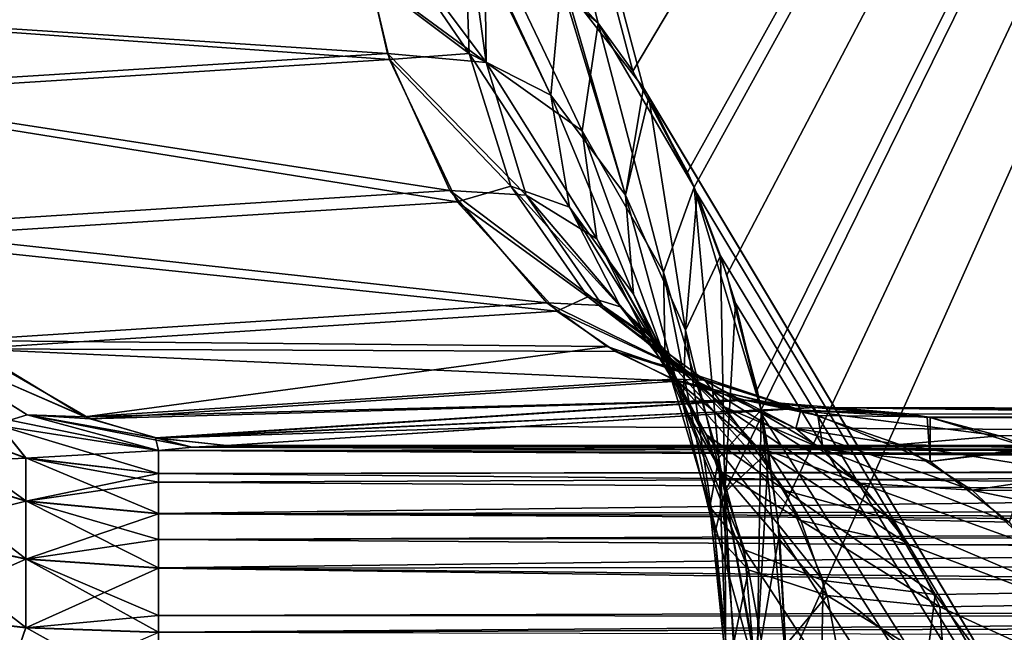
# Model space of a CAD drawing. Header units: millimetres. Extents: x -41 to 11, y -3 to 963.
# Tile 486 of 656: x -39.51 to -38.55, y 364.726 to 365.324. Entities that reach past the tile are written whole.
import ezdxf

# ---------------------------------------------------------------- set-up
doc = ezdxf.new("R2010")
doc.units = ezdxf.units.MM
doc.header["$LTSCALE"] = 65.185185
for name, color, linetype in [('2925', 7, 'CONTINUOUS'), ('2929', 7, 'CONTINUOUS'), ('2935', 7, 'CONTINUOUS'), ('2936', 7, 'CONTINUOUS'), ('2937', 7, 'CONTINUOUS'), ('2938', 7, 'CONTINUOUS'), ('2939', 7, 'CONTINUOUS'), ('2940', 7, 'CONTINUOUS'), ('2941', 7, 'CONTINUOUS'), ('2942', 7, 'CONTINUOUS'), ('3045', 7, 'CONTINUOUS'), ('3046', 7, 'CONTINUOUS'), ('3047', 7, 'CONTINUOUS'), ('3048', 7, 'CONTINUOUS'), ('3049', 7, 'CONTINUOUS'), ('3063', 7, 'CONTINUOUS'), ('3064', 7, 'CONTINUOUS'), ('3078', 7, 'CONTINUOUS'), ('3145', 7, 'CONTINUOUS'), ('3149', 7, 'CONTINUOUS'), ('3321', 7, 'CONTINUOUS'), ('3323', 7, 'CONTINUOUS'), ('3384', 7, 'CONTINUOUS'), ('3385', 7, 'CONTINUOUS')]:
    doc.layers.add(name, color=color, linetype=linetype)

msp = doc.modelspace()

# ---------------------------------------------------------------- linework, layer by layer
at = {"layer": '2925', "linetype": 'Continuous'}
for points in [[(-38.94616, 365.32052, 88.30654), (-38.91209, 365.27365, 88.24396), (-39.81561, 368.69808, 89.88595), (-38.94616, 365.32052, 88.30654)], [(-38.98396, 365.36172, 88.37612), (-38.94616, 365.32052, 88.30654), (-39.81561, 368.69808, 89.88595), (-38.98396, 365.36172, 88.37612)], [(-38.91209, 365.27365, 88.24396), (-37.24148, 368.08256, 85.00423), (-39.81561, 368.69808, 89.88595), (-38.91209, 365.27365, 88.24396)], [(-38.85886, 365.17528, 88.14659), (-37.24148, 368.08256, 85.00423), (-38.91209, 365.27365, 88.24396), (-38.85886, 365.17528, 88.14659)], [(-38.85233, 365.16037, 88.13471), (-37.24148, 368.08256, 85.00423), (-38.85886, 365.17528, 88.14659), (-38.85233, 365.16037, 88.13471)], [(-38.82056, 365.07483, 88.07704), (-37.24148, 368.08256, 85.00423), (-38.85233, 365.16037, 88.13471), (-38.82056, 365.07483, 88.07704)], [(-38.79102, 364.96294, 88.02395), (-37.24148, 368.08256, 85.00423), (-38.82056, 365.07483, 88.07704), (-38.79102, 364.96294, 88.02395)], [(-38.78702, 364.94336, 88.01683), (-37.24148, 368.08256, 85.00423), (-38.79102, 364.96294, 88.02395), (-38.78702, 364.94336, 88.01683)], [(-38.77063, 364.83636, 87.98813), (-37.24148, 368.08256, 85.00423), (-38.78702, 364.94336, 88.01683), (-38.77063, 364.83636, 87.98813)], [(-38.76188, 364.69105, 87.97424), (-37.24148, 368.08256, 85.00423), (-38.77063, 364.83636, 87.98813), (-38.76188, 364.69105, 87.97424)], [(-37.24148, 362.48163, 85.19236), (-37.24148, 368.08256, 85.00423), (-38.76188, 364.69105, 87.97424), (-37.24148, 362.48163, 85.19236)]]:
    msp.add_3dface(points, dxfattribs=at)
at = {"layer": '2929', "linetype": 'Continuous'}
for points in [[(-37.24148, 368.08256, 16.99577), (-37.24148, 362.48163, 16.80764), (-39.81723, 372.01573, 12.14056), (-37.24148, 368.08256, 16.99577)], [(-39.81723, 372.01573, 12.14056), (-37.24148, 362.48163, 16.80764), (-39.81561, 368.69809, 12.11405), (-39.81723, 372.01573, 12.14056)], [(-38.97819, 365.35594, 13.63451), (-39.81561, 368.69809, 12.11405), (-38.90192, 365.25741, 13.77467), (-38.97819, 365.35594, 13.63451)], [(-39.81561, 368.69809, 12.11405), (-37.24148, 362.48163, 16.80764), (-38.90192, 365.25741, 13.77467), (-39.81561, 368.69809, 12.11405)], [(-38.90192, 365.25741, 13.77467), (-37.24148, 362.48163, 16.80764), (-38.89651, 365.24841, 13.78459), (-38.90192, 365.25741, 13.77467)], [(-38.89651, 365.24841, 13.78459), (-37.24148, 362.48163, 16.80764), (-38.84961, 365.15395, 13.87024), (-38.89651, 365.24841, 13.78459)], [(-38.84961, 365.15395, 13.87024), (-37.24148, 362.48163, 16.80764), (-38.82671, 365.09348, 13.91183), (-38.84961, 365.15395, 13.87024)], [(-38.82671, 365.09348, 13.91183), (-37.24148, 362.48163, 16.80764), (-38.81219, 365.04739, 13.93809), (-38.82671, 365.09348, 13.91183)], [(-38.81219, 365.04739, 13.93809), (-37.24148, 362.48163, 16.80764), (-38.78599, 364.93804, 13.985), (-38.81219, 365.04739, 13.93809)], [(-38.78599, 364.93804, 13.985), (-37.24148, 362.48163, 16.80764), (-38.77974, 364.90272, 13.99604), (-38.78599, 364.93804, 13.985)], [(-38.77974, 364.90272, 13.99604), (-37.24148, 362.48163, 16.80764), (-38.76919, 364.82309, 14.01433), (-38.77974, 364.90272, 13.99604)], [(-38.76919, 364.82309, 14.01433), (-37.24148, 362.48163, 16.80764), (-38.76187, 364.69105, 14.02578), (-38.76919, 364.82309, 14.01433)]]:
    msp.add_3dface(points, dxfattribs=at)
at = {"layer": '2935', "linetype": 'Continuous'}
for points in [[(-39.62037, 365.01218, 89.93811), (-39.52023, 364.93328, 90.01845), (-39.5032, 364.93827, 89.98682), (-39.62037, 365.01218, 89.93811)], [(-39.375, 364.90364, 90.04944), (-39.52023, 364.93328, 90.01845), (-39.52954, 364.92764, 90.05428), (-39.375, 364.90364, 90.04944)], [(-39.52023, 364.93328, 90.01845), (-39.375, 364.90364, 90.04944), (-39.5032, 364.93827, 89.98682), (-39.52023, 364.93328, 90.01845)]]:
    msp.add_3dface(points, dxfattribs=at)
at = {"layer": '2936', "linetype": 'Continuous'}
for points in [[(-39.50441, 364.85447, 90.18148), (-39.625, 364.94082, 90.14429), (-39.625, 364.89111, 90.21543), (-39.50441, 364.85447, 90.18148)], [(-39.50441, 364.89634, 90.12156), (-39.52954, 364.92764, 90.05428), (-39.625, 364.94082, 90.14429), (-39.50441, 364.89634, 90.12156)], [(-39.50441, 364.89634, 90.12156), (-39.625, 364.94082, 90.14429), (-39.50441, 364.85447, 90.18148), (-39.50441, 364.89634, 90.12156)], [(-39.375, 364.90364, 90.04944), (-39.52954, 364.92764, 90.05428), (-39.375, 364.88117, 90.1138), (-39.375, 364.90364, 90.04944)], [(-39.375, 364.88117, 90.1138), (-39.52954, 364.92764, 90.05428), (-39.50441, 364.89634, 90.12156), (-39.375, 364.88117, 90.1138)], [(-39.375, 364.88117, 90.1138), (-39.50441, 364.89634, 90.12156), (-39.375, 364.87275, 90.12896), (-39.375, 364.88117, 90.1138)], [(-39.375, 364.87275, 90.12896), (-39.50441, 364.89634, 90.12156), (-39.375, 364.84197, 90.1699), (-39.375, 364.87275, 90.12896)], [(-39.375, 364.84197, 90.1699), (-39.50441, 364.89634, 90.12156), (-39.50441, 364.85447, 90.18148), (-39.375, 364.84197, 90.1699)], [(-39.50441, 364.85447, 90.18148), (-39.625, 364.89111, 90.21543), (-39.50441, 364.79792, 90.2278), (-39.50441, 364.85447, 90.18148)], [(-39.50441, 364.79792, 90.2278), (-39.625, 364.89111, 90.21543), (-39.625, 364.82398, 90.27041), (-39.50441, 364.79792, 90.2278)], [(-39.375, 364.84197, 90.1699), (-39.50441, 364.85447, 90.18148), (-39.375, 364.81691, 90.19347), (-39.375, 364.84197, 90.1699)], [(-39.375, 364.81691, 90.19347), (-39.50441, 364.85447, 90.18148), (-39.375, 364.78903, 90.21327), (-39.375, 364.81691, 90.19347)], [(-39.375, 364.78903, 90.21327), (-39.50441, 364.85447, 90.18148), (-39.50441, 364.79792, 90.2278), (-39.375, 364.78903, 90.21327)], [(-39.50441, 364.79792, 90.2278), (-39.625, 364.82398, 90.27041), (-39.50441, 364.73092, 90.25705), (-39.50441, 364.79792, 90.2278)], [(-39.50441, 364.73092, 90.25705), (-39.625, 364.82398, 90.27041), (-39.625, 364.74445, 90.30513), (-39.50441, 364.73092, 90.25705)], [(-39.375, 364.78903, 90.21327), (-39.50441, 364.79792, 90.2278), (-39.375, 364.74264, 90.23544), (-39.375, 364.78903, 90.21327)], [(-39.375, 364.74264, 90.23544), (-39.50441, 364.79792, 90.2278), (-39.375, 364.72631, 90.24065), (-39.375, 364.74264, 90.23544)], [(-39.375, 364.72631, 90.24065), (-39.50441, 364.79792, 90.2278), (-39.50441, 364.73092, 90.25705), (-39.375, 364.72631, 90.24065)], [(-39.50441, 364.73092, 90.25705), (-39.625, 364.74445, 90.30513), (-39.52951, 364.65858, 90.27447), (-39.50441, 364.73092, 90.25705)], [(-39.375, 364.65858, 90.25), (-39.50441, 364.73092, 90.25705), (-39.52951, 364.65858, 90.27447), (-39.375, 364.65858, 90.25)], [(-39.375, 364.72631, 90.24065), (-39.50441, 364.73092, 90.25705), (-39.375, 364.65858, 90.25), (-39.375, 364.72631, 90.24065)]]:
    msp.add_3dface(points, dxfattribs=at)
at = {"layer": '2937', "linetype": 'Continuous'}
for points in [[(-39.34212, 364.90686, 90.02926), (-39.375, 364.90364, 90.04944), (-35.8129, 364.90843, 90.00872), (-39.34212, 364.90686, 90.02926)], [(-35.8129, 364.90843, 90.00872), (-39.375, 364.90364, 90.04944), (-35.8129, 364.88696, 90.10168), (-35.8129, 364.90843, 90.00872)], [(-39.30866, 364.90843, 90.00872), (-39.34212, 364.90686, 90.02926), (-35.8129, 364.90843, 90.00872), (-39.30866, 364.90843, 90.00872)], [(-39.375, 364.90364, 90.04944), (-39.375, 364.88117, 90.1138), (-35.8129, 364.88696, 90.10168), (-39.375, 364.90364, 90.04944)], [(-35.8129, 364.88696, 90.10168), (-39.375, 364.84197, 90.1699), (-35.8129, 364.83217, 90.1799), (-35.8129, 364.88696, 90.10168)], [(-39.375, 364.88117, 90.1138), (-39.375, 364.87275, 90.12896), (-35.8129, 364.88696, 90.10168), (-39.375, 364.88117, 90.1138)], [(-39.375, 364.87275, 90.12896), (-39.375, 364.84197, 90.1699), (-35.8129, 364.88696, 90.10168), (-39.375, 364.87275, 90.12896)], [(-39.375, 364.84197, 90.1699), (-39.375, 364.81691, 90.19347), (-35.8129, 364.83217, 90.1799), (-39.375, 364.84197, 90.1699)], [(-35.8129, 364.83217, 90.1799), (-39.375, 364.78903, 90.21327), (-35.8129, 364.75205, 90.23187), (-35.8129, 364.83217, 90.1799)], [(-39.375, 364.81691, 90.19347), (-39.375, 364.78903, 90.21327), (-35.8129, 364.83217, 90.1799), (-39.375, 364.81691, 90.19347)], [(-39.375, 364.78903, 90.21327), (-39.375, 364.74264, 90.23544), (-35.8129, 364.75205, 90.23187), (-39.375, 364.78903, 90.21327)], [(-39.375, 364.74264, 90.23544), (-39.375, 364.72631, 90.24065), (-35.8129, 364.75205, 90.23187), (-39.375, 364.74264, 90.23544)], [(-39.375, 364.72631, 90.24065), (-39.375, 364.65858, 90.25), (-35.8129, 364.75205, 90.23187), (-39.375, 364.72631, 90.24065)], [(-35.8129, 364.75205, 90.23187), (-39.375, 364.65858, 90.25), (-35.8129, 364.65858, 90.25), (-35.8129, 364.75205, 90.23187)]]:
    msp.add_3dface(points, dxfattribs=at)
at = {"layer": '2938', "linetype": 'Continuous'}
for points in [[(-39.56953, 365.01096, 89.87059), (-39.62037, 365.01218, 89.93811), (-39.44689, 364.93641, 89.93461), (-39.56953, 365.01096, 89.87059)], [(-39.62037, 365.01218, 89.93811), (-39.5032, 364.93827, 89.98682), (-39.44689, 364.93641, 89.93461), (-39.62037, 365.01218, 89.93811)], [(-39.5032, 364.93827, 89.98682), (-39.375, 364.90364, 90.04944), (-39.37803, 364.91601, 89.9713), (-39.5032, 364.93827, 89.98682)], [(-39.44689, 364.93641, 89.93461), (-39.5032, 364.93827, 89.98682), (-39.37803, 364.91601, 89.9713), (-39.44689, 364.93641, 89.93461)], [(-39.34212, 364.90686, 90.02926), (-39.30866, 364.90843, 90.00872), (-39.37803, 364.91601, 89.9713), (-39.34212, 364.90686, 90.02926)], [(-39.375, 364.90364, 90.04944), (-39.34212, 364.90686, 90.02926), (-39.37803, 364.91601, 89.9713), (-39.375, 364.90364, 90.04944)]]:
    msp.add_3dface(points, dxfattribs=at)
at = {"layer": '2939', "linetype": 'Continuous'}
for points in [[(-39.16844, 365.36551, 88.73045), (-39.74139, 365.32954, 89.78835), (-39.1515, 365.29092, 88.73698), (-39.16844, 365.36551, 88.73045)], [(-39.74139, 365.32954, 89.78835), (-39.72458, 365.25481, 89.79487), (-39.1515, 365.29092, 88.73698), (-39.74139, 365.32954, 89.78835)], [(-39.1515, 365.29092, 88.73698), (-39.72458, 365.25481, 89.79487), (-39.09076, 365.15736, 88.76509), (-39.1515, 365.29092, 88.73698)], [(-39.72458, 365.25481, 89.79487), (-39.66404, 365.12097, 89.82309), (-39.09076, 365.15736, 88.76509), (-39.72458, 365.25481, 89.79487)], [(-39.09076, 365.15736, 88.76509), (-39.66404, 365.12097, 89.82309), (-38.99612, 365.04763, 88.81232), (-39.09076, 365.15736, 88.76509)], [(-39.66404, 365.12097, 89.82309), (-39.56953, 365.01096, 89.87059), (-38.99612, 365.04763, 88.81232), (-39.66404, 365.12097, 89.82309)], [(-38.99612, 365.04763, 88.81232), (-39.56953, 365.01096, 89.87059), (-38.93717, 365.00495, 88.84264), (-38.99612, 365.04763, 88.81232)], [(-39.56953, 365.01096, 89.87059), (-39.44689, 364.93641, 89.93461), (-38.93717, 365.00495, 88.84264), (-39.56953, 365.01096, 89.87059)], [(-38.93717, 365.00495, 88.84264), (-39.44689, 364.93641, 89.93461), (-38.87343, 364.97331, 88.87592), (-38.93717, 365.00495, 88.84264)], [(-38.87343, 364.97331, 88.87592), (-39.44689, 364.93641, 89.93461), (-38.80456, 364.95297, 88.91237), (-38.87343, 364.97331, 88.87592)], [(-39.44689, 364.93641, 89.93461), (-39.37803, 364.91601, 89.9713), (-38.80456, 364.95297, 88.91237), (-39.44689, 364.93641, 89.93461)], [(-38.80456, 364.95297, 88.91237), (-39.37803, 364.91601, 89.9713), (-38.73518, 364.94541, 88.94954), (-38.80456, 364.95297, 88.91237)], [(-39.37803, 364.91601, 89.9713), (-39.30866, 364.90843, 90.00872), (-38.73518, 364.94541, 88.94954), (-39.37803, 364.91601, 89.9713)], [(-38.73518, 364.94541, 88.94954), (-39.30866, 364.90843, 90.00872), (-39.02154, 364.92691, 89.47934), (-38.73518, 364.94541, 88.94954)]]:
    msp.add_3dface(points, dxfattribs=at)
at = {"layer": '2940', "linetype": 'Continuous'}
for points in [[(-35.8129, 364.90843, 90.00872), (-38.73518, 364.94541, 88.94954), (-39.02154, 364.92691, 89.47934), (-35.8129, 364.90843, 90.00872)], [(-38.73518, 364.94541, 88.94954), (-35.8129, 364.90843, 90.00872), (-34.52744, 364.92236, 89.60979), (-38.73518, 364.94541, 88.94954)], [(-34.36529, 364.92313, 89.58753), (-38.73518, 364.94541, 88.94954), (-34.52744, 364.92236, 89.60979), (-34.36529, 364.92313, 89.58753)], [(-31.875, 364.93286, 89.30907), (-38.73518, 364.94541, 88.94954), (-34.36529, 364.92313, 89.58753), (-31.875, 364.93286, 89.30907)], [(-39.30866, 364.90843, 90.00872), (-35.8129, 364.90843, 90.00872), (-39.02154, 364.92691, 89.47934), (-39.30866, 364.90843, 90.00872)]]:
    msp.add_3dface(points, dxfattribs=at)
at = {"layer": '2941', "linetype": 'Continuous'}
for points in [[(-38.62489, 364.93647, 88.8804), (-38.73518, 364.94541, 88.94954), (-31.875, 364.92287, 89.22965), (-38.62489, 364.93647, 88.8804)], [(-38.73518, 364.94541, 88.94954), (-31.875, 364.93286, 89.30907), (-31.875, 364.92287, 89.22965), (-38.73518, 364.94541, 88.94954)], [(-38.62201, 364.93592, 88.8786), (-38.62489, 364.93647, 88.8804), (-31.875, 364.92287, 89.22965), (-38.62201, 364.93592, 88.8786)], [(-38.52377, 364.90601, 88.81734), (-38.62201, 364.93592, 88.8786), (-31.875, 364.92287, 89.22965), (-38.52377, 364.90601, 88.81734)]]:
    msp.add_3dface(points, dxfattribs=at)
at = {"layer": '2942', "linetype": 'Continuous'}
for points in [[(-39.17511, 365.44207, 88.72952), (-39.16844, 365.36551, 88.73045), (-39.0552, 365.28216, 88.54989), (-39.17511, 365.44207, 88.72952)], [(-39.0747, 365.42374, 88.54362), (-39.17511, 365.44207, 88.72952), (-39.0552, 365.28216, 88.54989), (-39.0747, 365.42374, 88.54362)], [(-39.05699, 365.41526, 88.51089), (-39.0747, 365.42374, 88.54362), (-39.0552, 365.28216, 88.54989), (-39.05699, 365.41526, 88.51089)], [(-39.05699, 365.41526, 88.51089), (-39.0552, 365.28216, 88.54989), (-38.9617, 365.21545, 88.36888), (-39.05699, 365.41526, 88.51089)], [(-38.94616, 365.32052, 88.30654), (-39.05699, 365.41526, 88.51089), (-38.9617, 365.21545, 88.36888), (-38.94616, 365.32052, 88.30654)], [(-38.94616, 365.32052, 88.30654), (-38.98396, 365.36172, 88.37612), (-39.05699, 365.41526, 88.51089), (-38.94616, 365.32052, 88.30654)], [(-39.16844, 365.36551, 88.73045), (-39.1515, 365.29092, 88.73698), (-39.0552, 365.28216, 88.54989), (-39.16844, 365.36551, 88.73045)], [(-38.94616, 365.32052, 88.30654), (-38.9617, 365.21545, 88.36888), (-38.88223, 365.07751, 88.22508), (-38.94616, 365.32052, 88.30654)], [(-38.85233, 365.16037, 88.13471), (-38.91209, 365.27365, 88.24396), (-38.94616, 365.32052, 88.30654), (-38.85233, 365.16037, 88.13471)], [(-38.85233, 365.16037, 88.13471), (-38.94616, 365.32052, 88.30654), (-38.88223, 365.07751, 88.22508), (-38.85233, 365.16037, 88.13471)], [(-39.0552, 365.28216, 88.54989), (-39.1515, 365.29092, 88.73698), (-39.01642, 365.15288, 88.6074), (-39.0552, 365.28216, 88.54989)], [(-39.1515, 365.29092, 88.73698), (-39.09076, 365.15736, 88.76509), (-39.01642, 365.15288, 88.6074), (-39.1515, 365.29092, 88.73698)], [(-39.0552, 365.28216, 88.54989), (-39.01642, 365.15288, 88.6074), (-38.94744, 365.11011, 88.44695), (-39.0552, 365.28216, 88.54989)], [(-38.9617, 365.21545, 88.36888), (-39.0552, 365.28216, 88.54989), (-38.94744, 365.11011, 88.44695), (-38.9617, 365.21545, 88.36888)], [(-38.85233, 365.16037, 88.13471), (-38.85886, 365.17528, 88.14659), (-38.91209, 365.27365, 88.24396), (-38.85233, 365.16037, 88.13471)], [(-38.9617, 365.21545, 88.36888), (-38.94744, 365.11011, 88.44695), (-38.88055, 364.9934, 88.3338), (-38.9617, 365.21545, 88.36888)], [(-38.88223, 365.07751, 88.22508), (-38.9617, 365.21545, 88.36888), (-38.88055, 364.9934, 88.3338), (-38.88223, 365.07751, 88.22508)], [(-39.01642, 365.15288, 88.6074), (-39.09076, 365.15736, 88.76509), (-38.94198, 365.04518, 88.6781), (-39.01642, 365.15288, 88.6074)], [(-39.09076, 365.15736, 88.76509), (-38.99612, 365.04763, 88.81232), (-38.94198, 365.04518, 88.6781), (-39.09076, 365.15736, 88.76509)], [(-38.82822, 364.89639, 88.12864), (-38.85233, 365.16037, 88.13471), (-38.88223, 365.07751, 88.22508), (-38.82822, 364.89639, 88.12864)], [(-38.78702, 364.94336, 88.01683), (-38.85233, 365.16037, 88.13471), (-38.82822, 364.89639, 88.12864), (-38.78702, 364.94336, 88.01683)], [(-38.78702, 364.94336, 88.01683), (-38.82056, 365.07483, 88.07704), (-38.85233, 365.16037, 88.13471), (-38.78702, 364.94336, 88.01683)], [(-39.01642, 365.15288, 88.6074), (-38.94198, 365.04518, 88.6781), (-38.90016, 365.01657, 88.53509), (-39.01642, 365.15288, 88.6074)], [(-38.94744, 365.11011, 88.44695), (-39.01642, 365.15288, 88.6074), (-38.90016, 365.01657, 88.53509), (-38.94744, 365.11011, 88.44695)], [(-38.94744, 365.11011, 88.44695), (-38.90016, 365.01657, 88.53509), (-38.84051, 364.91885, 88.45133), (-38.94744, 365.11011, 88.44695)], [(-38.88055, 364.9934, 88.3338), (-38.94744, 365.11011, 88.44695), (-38.84051, 364.91885, 88.45133), (-38.88055, 364.9934, 88.3338)], [(-38.83698, 364.84869, 88.26111), (-38.82822, 364.89639, 88.12864), (-38.88223, 365.07751, 88.22508), (-38.83698, 364.84869, 88.26111)], [(-38.83698, 364.84869, 88.26111), (-38.88223, 365.07751, 88.22508), (-38.88055, 364.9934, 88.3338), (-38.83698, 364.84869, 88.26111)], [(-38.78702, 364.94336, 88.01683), (-38.79102, 364.96294, 88.02395), (-38.82056, 365.07483, 88.07704), (-38.78702, 364.94336, 88.01683)], [(-38.99612, 365.04763, 88.81232), (-38.93717, 365.00495, 88.84264), (-38.8421, 364.97219, 88.75277), (-38.99612, 365.04763, 88.81232)], [(-38.94198, 365.04518, 88.6781), (-38.99612, 365.04763, 88.81232), (-38.8421, 364.97219, 88.75277), (-38.94198, 365.04518, 88.6781)], [(-38.94198, 365.04518, 88.6781), (-38.8421, 364.97219, 88.75277), (-38.82327, 364.94608, 88.62397), (-38.94198, 365.04518, 88.6781)], [(-38.90016, 365.01657, 88.53509), (-38.94198, 365.04518, 88.6781), (-38.82327, 364.94608, 88.62397), (-38.90016, 365.01657, 88.53509)], [(-38.90016, 365.01657, 88.53509), (-38.82327, 364.94608, 88.62397), (-38.76348, 364.86441, 88.5634), (-38.90016, 365.01657, 88.53509)], [(-38.84051, 364.91885, 88.45133), (-38.90016, 365.01657, 88.53509), (-38.76348, 364.86441, 88.5634), (-38.84051, 364.91885, 88.45133)], [(-38.93717, 365.00495, 88.84264), (-38.87343, 364.97331, 88.87592), (-38.8421, 364.97219, 88.75277), (-38.93717, 365.00495, 88.84264)], [(-38.80339, 364.80654, 88.40147), (-38.83698, 364.84869, 88.26111), (-38.88055, 364.9934, 88.3338), (-38.80339, 364.80654, 88.40147)], [(-38.80339, 364.80654, 88.40147), (-38.88055, 364.9934, 88.3338), (-38.84051, 364.91885, 88.45133), (-38.80339, 364.80654, 88.40147)], [(-38.8421, 364.97219, 88.75277), (-38.87343, 364.97331, 88.87592), (-38.73183, 364.93765, 88.8222), (-38.8421, 364.97219, 88.75277)], [(-38.87343, 364.97331, 88.87592), (-38.80456, 364.95297, 88.91237), (-38.73183, 364.93765, 88.8222), (-38.87343, 364.97331, 88.87592)], [(-38.82327, 364.94608, 88.62397), (-38.8421, 364.97219, 88.75277), (-38.72648, 364.90497, 88.70405), (-38.82327, 364.94608, 88.62397)], [(-38.8421, 364.97219, 88.75277), (-38.73183, 364.93765, 88.8222), (-38.72648, 364.90497, 88.70405), (-38.8421, 364.97219, 88.75277)], [(-38.80456, 364.95297, 88.91237), (-38.73518, 364.94541, 88.94954), (-38.73183, 364.93765, 88.8222), (-38.80456, 364.95297, 88.91237)], [(-38.7909, 364.69083, 88.03854), (-38.78702, 364.94336, 88.01683), (-38.82822, 364.89639, 88.12864), (-38.7909, 364.69083, 88.03854)], [(-38.82327, 364.94608, 88.62397), (-38.72648, 364.90497, 88.70405), (-38.65994, 364.83618, 88.65644), (-38.82327, 364.94608, 88.62397)], [(-38.76348, 364.86441, 88.5634), (-38.82327, 364.94608, 88.62397), (-38.65994, 364.83618, 88.65644), (-38.76348, 364.86441, 88.5634)], [(-38.76188, 364.69105, 87.97424), (-38.78702, 364.94336, 88.01683), (-38.7909, 364.69083, 88.03854), (-38.76188, 364.69105, 87.97424)], [(-38.76188, 364.69105, 87.97424), (-38.77063, 364.83636, 87.98813), (-38.78702, 364.94336, 88.01683), (-38.76188, 364.69105, 87.97424)], [(-38.73518, 364.94541, 88.94954), (-38.62489, 364.93647, 88.8804), (-38.73183, 364.93765, 88.8222), (-38.73518, 364.94541, 88.94954)], [(-38.72648, 364.90497, 88.70405), (-38.73183, 364.93765, 88.8222), (-38.62218, 364.89302, 88.76875), (-38.72648, 364.90497, 88.70405)], [(-38.73183, 364.93765, 88.8222), (-38.62489, 364.93647, 88.8804), (-38.62218, 364.89302, 88.76875), (-38.73183, 364.93765, 88.8222)], [(-38.62489, 364.93647, 88.8804), (-38.62201, 364.93592, 88.8786), (-38.62218, 364.89302, 88.76875), (-38.62489, 364.93647, 88.8804)], [(-38.62201, 364.93592, 88.8786), (-38.52377, 364.90601, 88.81734), (-38.62218, 364.89302, 88.76875), (-38.62201, 364.93592, 88.8786)], [(-38.72659, 364.77665, 88.53085), (-38.80339, 364.80654, 88.40147), (-38.84051, 364.91885, 88.45133), (-38.72659, 364.77665, 88.53085)], [(-38.72659, 364.77665, 88.53085), (-38.84051, 364.91885, 88.45133), (-38.76348, 364.86441, 88.5634), (-38.72659, 364.77665, 88.53085)], [(-38.72648, 364.90497, 88.70405), (-38.62218, 364.89302, 88.76875), (-38.54519, 364.8337, 88.72263), (-38.72648, 364.90497, 88.70405)], [(-38.65994, 364.83618, 88.65644), (-38.72648, 364.90497, 88.70405), (-38.54519, 364.8337, 88.72263), (-38.65994, 364.83618, 88.65644)], [(-38.52377, 364.90601, 88.81734), (-38.52118, 364.90489, 88.81574), (-38.62218, 364.89302, 88.76875), (-38.52377, 364.90601, 88.81734)], [(-38.62218, 364.89302, 88.76875), (-38.52118, 364.90489, 88.81574), (-38.54519, 364.8337, 88.72263), (-38.62218, 364.89302, 88.76875)], [(-38.83698, 364.84869, 88.26111), (-38.82074, 364.69067, 88.24337), (-38.82822, 364.89639, 88.12864), (-38.83698, 364.84869, 88.26111)], [(-38.82074, 364.69067, 88.24337), (-38.81095, 364.69069, 88.10808), (-38.82822, 364.89639, 88.12864), (-38.82074, 364.69067, 88.24337)], [(-38.81095, 364.69069, 88.10808), (-38.7909, 364.69083, 88.03854), (-38.82822, 364.89639, 88.12864), (-38.81095, 364.69069, 88.10808)], [(-38.61735, 364.76295, 88.63189), (-38.72659, 364.77665, 88.53085), (-38.76348, 364.86441, 88.5634), (-38.61735, 364.76295, 88.63189)], [(-38.61735, 364.76295, 88.63189), (-38.76348, 364.86441, 88.5634), (-38.65994, 364.83618, 88.65644), (-38.61735, 364.76295, 88.63189)], [(-38.79311, 364.69096, 88.37827), (-38.82074, 364.69067, 88.24337), (-38.83698, 364.84869, 88.26111), (-38.79311, 364.69096, 88.37827)], [(-38.80339, 364.80654, 88.40147), (-38.79311, 364.69096, 88.37827), (-38.83698, 364.84869, 88.26111), (-38.80339, 364.80654, 88.40147)], [(-38.49343, 364.76498, 88.69584), (-38.61735, 364.76295, 88.63189), (-38.65994, 364.83618, 88.65644), (-38.49343, 364.76498, 88.69584)], [(-38.49343, 364.76498, 88.69584), (-38.65994, 364.83618, 88.65644), (-38.54519, 364.8337, 88.72263), (-38.49343, 364.76498, 88.69584)], [(-38.72822, 364.69157, 88.50263), (-38.79311, 364.69096, 88.37827), (-38.80339, 364.80654, 88.40147), (-38.72822, 364.69157, 88.50263)], [(-38.72659, 364.77665, 88.53085), (-38.72822, 364.69157, 88.50263), (-38.80339, 364.80654, 88.40147), (-38.72659, 364.77665, 88.53085)], [(-38.6261, 364.69248, 88.60816), (-38.72822, 364.69157, 88.50263), (-38.72659, 364.77665, 88.53085), (-38.6261, 364.69248, 88.60816)], [(-38.61735, 364.76295, 88.63189), (-38.6261, 364.69248, 88.60816), (-38.72659, 364.77665, 88.53085), (-38.61735, 364.76295, 88.63189)], [(-38.56492, 364.69302, 88.64835), (-38.6261, 364.69248, 88.60816), (-38.61735, 364.76295, 88.63189), (-38.56492, 364.69302, 88.64835)], [(-38.49343, 364.76498, 88.69584), (-38.56492, 364.69302, 88.64835), (-38.61735, 364.76295, 88.63189), (-38.49343, 364.76498, 88.69584)], [(-38.49629, 364.69361, 88.68001), (-38.56492, 364.69302, 88.64835), (-38.49343, 364.76498, 88.69584), (-38.49629, 364.69361, 88.68001)]]:
    msp.add_3dface(points, dxfattribs=at)
at = {"layer": '3045', "linetype": 'Continuous'}
for points in [[(-39.02154, 364.92691, 12.52066), (-38.73518, 364.94541, 13.05046), (-35.8129, 364.90843, 11.99128), (-39.02154, 364.92691, 12.52066)], [(-35.8129, 364.90843, 11.99128), (-38.73518, 364.94541, 13.05046), (-34.52746, 364.92236, 12.39021), (-35.8129, 364.90843, 11.99128)], [(-38.73518, 364.94541, 13.05046), (-31.875, 364.93285, 12.69093), (-34.36545, 364.92313, 12.41248), (-38.73518, 364.94541, 13.05046)], [(-34.52746, 364.92236, 12.39021), (-38.73518, 364.94541, 13.05046), (-34.36545, 364.92313, 12.41248), (-34.52746, 364.92236, 12.39021)], [(-39.30866, 364.90843, 11.99128), (-39.02154, 364.92691, 12.52066), (-35.8129, 364.90843, 11.99128), (-39.30866, 364.90843, 11.99128)]]:
    msp.add_3dface(points, dxfattribs=at)
at = {"layer": '3046', "linetype": 'Continuous'}
for points in [[(-39.16809, 365.36332, 13.26944), (-39.14976, 365.28523, 13.26228), (-39.74105, 365.32733, 12.21154), (-39.16809, 365.36332, 13.26944)], [(-39.74105, 365.32733, 12.21154), (-39.14976, 365.28523, 13.26228), (-39.72284, 365.24909, 12.20438), (-39.74105, 365.32733, 12.21154)], [(-39.14976, 365.28523, 13.26228), (-39.08356, 365.14634, 13.23141), (-39.72284, 365.24909, 12.20438), (-39.14976, 365.28523, 13.26228)], [(-39.72284, 365.24909, 12.20438), (-39.08356, 365.14634, 13.23141), (-39.65684, 365.10989, 12.17339), (-39.72284, 365.24909, 12.20438)], [(-39.08356, 365.14634, 13.23141), (-38.98637, 365.03953, 13.1827), (-39.65684, 365.10989, 12.17339), (-39.08356, 365.14634, 13.23141)], [(-39.65684, 365.10989, 12.17339), (-38.98637, 365.03953, 13.1827), (-39.55976, 365.00281, 12.12439), (-39.65684, 365.10989, 12.17339)], [(-38.98637, 365.03953, 13.1827), (-38.92913, 365.0002, 13.15319), (-39.55976, 365.00281, 12.12439), (-38.98637, 365.03953, 13.1827)], [(-38.92913, 365.0002, 13.15319), (-38.8684, 364.97136, 13.12143), (-39.55976, 365.00281, 12.12439), (-38.92913, 365.0002, 13.15319)], [(-39.55976, 365.00281, 12.12439), (-38.8684, 364.97136, 13.12143), (-39.44186, 364.93446, 12.06273), (-39.55976, 365.00281, 12.12439)], [(-38.8684, 364.97136, 13.12143), (-38.80262, 364.95258, 13.0866), (-39.44186, 364.93446, 12.06273), (-38.8684, 364.97136, 13.12143)], [(-39.44186, 364.93446, 12.06273), (-38.80262, 364.95258, 13.0866), (-39.37609, 364.91562, 12.02766), (-39.44186, 364.93446, 12.06273)], [(-38.80262, 364.95258, 13.0866), (-38.73518, 364.94541, 13.05046), (-39.37609, 364.91562, 12.02766), (-38.80262, 364.95258, 13.0866)], [(-39.37609, 364.91562, 12.02766), (-38.73518, 364.94541, 13.05046), (-39.02154, 364.92691, 12.52066), (-39.37609, 364.91562, 12.02766)], [(-39.30866, 364.90843, 11.99128), (-39.37609, 364.91562, 12.02766), (-39.02154, 364.92691, 12.52066), (-39.30866, 364.90843, 11.99128)]]:
    msp.add_3dface(points, dxfattribs=at)
at = {"layer": '3047', "linetype": 'Continuous'}
for points in [[(-39.62018, 365.01202, 12.06182), (-39.44186, 364.93446, 12.06273), (-39.50314, 364.93824, 12.01316), (-39.62018, 365.01202, 12.06182)], [(-39.55976, 365.00281, 12.12439), (-39.44186, 364.93446, 12.06273), (-39.62018, 365.01202, 12.06182), (-39.55976, 365.00281, 12.12439)], [(-39.375, 364.90364, 11.95056), (-39.50314, 364.93824, 12.01316), (-39.34212, 364.90686, 11.97074), (-39.375, 364.90364, 11.95056)], [(-39.50314, 364.93824, 12.01316), (-39.37609, 364.91562, 12.02766), (-39.34212, 364.90686, 11.97074), (-39.50314, 364.93824, 12.01316)], [(-39.44186, 364.93446, 12.06273), (-39.37609, 364.91562, 12.02766), (-39.50314, 364.93824, 12.01316), (-39.44186, 364.93446, 12.06273)], [(-39.37609, 364.91562, 12.02766), (-39.30866, 364.90843, 11.99128), (-39.34212, 364.90686, 11.97074), (-39.37609, 364.91562, 12.02766)]]:
    msp.add_3dface(points, dxfattribs=at)
at = {"layer": '3048', "linetype": 'Continuous'}
for points in [[(-39.375, 364.90364, 11.95056), (-39.34212, 364.90686, 11.97074), (-35.8129, 364.89207, 11.91065), (-39.375, 364.90364, 11.95056)], [(-39.34212, 364.90686, 11.97074), (-39.30866, 364.90843, 11.99128), (-35.8129, 364.89207, 11.91065), (-39.34212, 364.90686, 11.97074)], [(-35.8129, 364.89207, 11.91065), (-39.30866, 364.90843, 11.99128), (-35.8129, 364.90843, 11.99128), (-35.8129, 364.89207, 11.91065)], [(-35.8129, 364.88489, 11.89379), (-39.375, 364.90364, 11.95056), (-35.8129, 364.89207, 11.91065), (-35.8129, 364.88489, 11.89379)], [(-39.375, 364.90364, 11.95056), (-35.8129, 364.88489, 11.89379), (-39.375, 364.88108, 11.88602), (-39.375, 364.90364, 11.95056)], [(-35.8129, 364.88489, 11.89379), (-35.8129, 364.84914, 11.83818), (-39.375, 364.88108, 11.88602), (-35.8129, 364.88489, 11.89379)], [(-39.375, 364.88108, 11.88602), (-35.8129, 364.84914, 11.83818), (-39.375, 364.87275, 11.87104), (-39.375, 364.88108, 11.88602)], [(-39.375, 364.87275, 11.87104), (-35.8129, 364.84914, 11.83818), (-39.375, 364.84183, 11.82995), (-39.375, 364.87275, 11.87104)], [(-35.8129, 364.84914, 11.83818), (-35.8129, 364.82289, 11.81158), (-39.375, 364.84183, 11.82995), (-35.8129, 364.84914, 11.83818)], [(-39.375, 364.84183, 11.82995), (-35.8129, 364.82289, 11.81158), (-39.375, 364.81691, 11.80653), (-39.375, 364.84183, 11.82995)], [(-35.8129, 364.82289, 11.81158), (-35.8129, 364.79299, 11.7892), (-39.375, 364.81691, 11.80653), (-35.8129, 364.82289, 11.81158)], [(-39.375, 364.81691, 11.80653), (-35.8129, 364.79299, 11.7892), (-39.375, 364.78885, 11.78663), (-39.375, 364.81691, 11.80653)], [(-35.8129, 364.79299, 11.7892), (-35.8129, 364.74002, 11.76364), (-39.375, 364.78885, 11.78663), (-35.8129, 364.79299, 11.7892)], [(-39.375, 364.78885, 11.78663), (-35.8129, 364.74002, 11.76364), (-39.375, 364.74264, 11.76456), (-39.375, 364.78885, 11.78663)], [(-39.375, 364.74264, 11.76456), (-35.8129, 364.74002, 11.76364), (-39.375, 364.72611, 11.75929), (-39.375, 364.74264, 11.76456)], [(-35.8129, 364.74002, 11.76364), (-35.8129, 364.71772, 11.7571), (-39.375, 364.72611, 11.75929), (-35.8129, 364.74002, 11.76364)]]:
    msp.add_3dface(points, dxfattribs=at)
at = {"layer": '3049', "linetype": 'Continuous'}
for points in [[(-39.50441, 364.89624, 11.87825), (-39.625, 364.89094, 11.78438), (-39.625, 364.9407, 11.85547), (-39.50441, 364.89624, 11.87825)], [(-39.50441, 364.89624, 11.87825), (-39.625, 364.9407, 11.85547), (-39.52951, 364.92763, 11.94572), (-39.50441, 364.89624, 11.87825)], [(-39.375, 364.90364, 11.95056), (-39.50441, 364.89624, 11.87825), (-39.52951, 364.92763, 11.94572), (-39.375, 364.90364, 11.95056)], [(-39.50441, 364.85432, 11.81836), (-39.625, 364.89094, 11.78438), (-39.50441, 364.89624, 11.87825), (-39.50441, 364.85432, 11.81836)], [(-39.375, 364.90364, 11.95056), (-39.375, 364.88108, 11.88602), (-39.50441, 364.89624, 11.87825), (-39.375, 364.90364, 11.95056)], [(-39.375, 364.88108, 11.88602), (-39.50441, 364.85432, 11.81836), (-39.50441, 364.89624, 11.87825), (-39.375, 364.88108, 11.88602)], [(-39.50441, 364.85432, 11.81836), (-39.625, 364.82376, 11.72945), (-39.625, 364.89094, 11.78438), (-39.50441, 364.85432, 11.81836)], [(-39.375, 364.88108, 11.88602), (-39.375, 364.87275, 11.87104), (-39.50441, 364.85432, 11.81836), (-39.375, 364.88108, 11.88602)], [(-39.375, 364.87275, 11.87104), (-39.375, 364.84183, 11.82995), (-39.50441, 364.85432, 11.81836), (-39.375, 364.87275, 11.87104)], [(-39.50441, 364.79773, 11.77208), (-39.625, 364.82376, 11.72945), (-39.50441, 364.85432, 11.81836), (-39.50441, 364.79773, 11.77208)], [(-39.375, 364.84183, 11.82995), (-39.50441, 364.79773, 11.77208), (-39.50441, 364.85432, 11.81836), (-39.375, 364.84183, 11.82995)], [(-39.375, 364.84183, 11.82995), (-39.375, 364.81691, 11.80653), (-39.50441, 364.79773, 11.77208), (-39.375, 364.84183, 11.82995)], [(-39.50441, 364.79773, 11.77208), (-39.625, 364.7442, 11.6948), (-39.625, 364.82376, 11.72945), (-39.50441, 364.79773, 11.77208)], [(-39.375, 364.81691, 11.80653), (-39.375, 364.78885, 11.78663), (-39.50441, 364.79773, 11.77208), (-39.375, 364.81691, 11.80653)], [(-39.50441, 364.73071, 11.74289), (-39.625, 364.7442, 11.6948), (-39.50441, 364.79773, 11.77208), (-39.50441, 364.73071, 11.74289)], [(-39.375, 364.78885, 11.78663), (-39.50441, 364.73071, 11.74289), (-39.50441, 364.79773, 11.77208), (-39.375, 364.78885, 11.78663)], [(-39.375, 364.78885, 11.78663), (-39.375, 364.74264, 11.76456), (-39.50441, 364.73071, 11.74289), (-39.375, 364.78885, 11.78663)], [(-39.50441, 364.73071, 11.74289), (-39.52951, 364.65858, 11.72553), (-39.625, 364.7442, 11.6948), (-39.50441, 364.73071, 11.74289)], [(-39.375, 364.74264, 11.76456), (-39.375, 364.72611, 11.75929), (-39.50441, 364.73071, 11.74289), (-39.375, 364.74264, 11.76456)], [(-39.375, 364.72611, 11.75929), (-39.52951, 364.65858, 11.72553), (-39.50441, 364.73071, 11.74289), (-39.375, 364.72611, 11.75929)]]:
    msp.add_3dface(points, dxfattribs=at)
at = {"layer": '3063', "linetype": 'Continuous'}
for points in [[(-39.17511, 365.44207, 13.27048), (-39.07656, 365.42457, 13.45293), (-39.07184, 365.29101, 13.42005), (-39.17511, 365.44207, 13.27048)], [(-39.16809, 365.36332, 13.26944), (-39.17511, 365.44207, 13.27048), (-39.07184, 365.29101, 13.42005), (-39.16809, 365.36332, 13.26944)], [(-39.07656, 365.42457, 13.45293), (-39.07282, 365.42294, 13.45986), (-38.99226, 365.2503, 13.57576), (-39.07656, 365.42457, 13.45293)], [(-39.07184, 365.29101, 13.42005), (-39.07656, 365.42457, 13.45293), (-38.99226, 365.2503, 13.57576), (-39.07184, 365.29101, 13.42005)], [(-39.07282, 365.42294, 13.45986), (-38.982, 365.35969, 13.6275), (-38.99226, 365.2503, 13.57576), (-39.07282, 365.42294, 13.45986)], [(-39.14976, 365.28523, 13.26228), (-39.16809, 365.36332, 13.26944), (-39.07184, 365.29101, 13.42005), (-39.14976, 365.28523, 13.26228)], [(-38.99226, 365.2503, 13.57576), (-38.982, 365.35969, 13.6275), (-38.91934, 365.15265, 13.70794), (-38.99226, 365.2503, 13.57576)], [(-38.982, 365.35969, 13.6275), (-38.97819, 365.35594, 13.63451), (-38.91934, 365.15265, 13.70794), (-38.982, 365.35969, 13.6275)], [(-38.97819, 365.35594, 13.63451), (-38.90192, 365.25741, 13.77467), (-38.91934, 365.15265, 13.70794), (-38.97819, 365.35594, 13.63451)], [(-39.03113, 365.16158, 13.36862), (-39.14976, 365.28523, 13.26228), (-39.07184, 365.29101, 13.42005), (-39.03113, 365.16158, 13.36862)], [(-39.03113, 365.16158, 13.36862), (-39.07184, 365.29101, 13.42005), (-38.97389, 365.141, 13.50838), (-39.03113, 365.16158, 13.36862)], [(-38.97389, 365.141, 13.50838), (-39.07184, 365.29101, 13.42005), (-38.99226, 365.2503, 13.57576), (-38.97389, 365.141, 13.50838)], [(-39.08356, 365.14634, 13.23141), (-39.14976, 365.28523, 13.26228), (-39.03113, 365.16158, 13.36862), (-39.08356, 365.14634, 13.23141)], [(-38.91145, 365.05605, 13.6141), (-38.99226, 365.2503, 13.57576), (-38.91934, 365.15265, 13.70794), (-38.91145, 365.05605, 13.6141)], [(-38.97389, 365.141, 13.50838), (-38.99226, 365.2503, 13.57576), (-38.91145, 365.05605, 13.6141), (-38.97389, 365.141, 13.50838)], [(-38.90192, 365.25741, 13.77467), (-38.89651, 365.24841, 13.78459), (-38.91934, 365.15265, 13.70794), (-38.90192, 365.25741, 13.77467)], [(-38.91934, 365.15265, 13.70794), (-38.89651, 365.24841, 13.78459), (-38.86097, 365.0211, 13.813), (-38.91934, 365.15265, 13.70794)], [(-38.89651, 365.24841, 13.78459), (-38.84961, 365.15395, 13.87024), (-38.86097, 365.0211, 13.813), (-38.89651, 365.24841, 13.78459)], [(-38.95613, 365.05347, 13.30348), (-39.08356, 365.14634, 13.23141), (-39.03113, 365.16158, 13.36862), (-38.95613, 365.05347, 13.30348)], [(-38.92439, 365.04384, 13.43048), (-39.03113, 365.16158, 13.36862), (-38.97389, 365.141, 13.50838), (-38.92439, 365.04384, 13.43048)], [(-38.95613, 365.05347, 13.30348), (-39.03113, 365.16158, 13.36862), (-38.92439, 365.04384, 13.43048), (-38.95613, 365.05347, 13.30348)], [(-38.84961, 365.15395, 13.87024), (-38.82671, 365.09348, 13.91183), (-38.86097, 365.0211, 13.813), (-38.84961, 365.15395, 13.87024)], [(-38.98637, 365.03953, 13.1827), (-39.08356, 365.14634, 13.23141), (-38.95613, 365.05347, 13.30348), (-38.98637, 365.03953, 13.1827)], [(-38.86313, 364.9475, 13.69524), (-38.91934, 365.15265, 13.70794), (-38.86097, 365.0211, 13.813), (-38.86313, 364.9475, 13.69524)], [(-38.91145, 365.05605, 13.6141), (-38.91934, 365.15265, 13.70794), (-38.86313, 364.9475, 13.69524), (-38.91145, 365.05605, 13.6141)], [(-38.92439, 365.04384, 13.43048), (-38.97389, 365.141, 13.50838), (-38.86777, 364.97035, 13.51083), (-38.92439, 365.04384, 13.43048)], [(-38.86777, 364.97035, 13.51083), (-38.97389, 365.141, 13.50838), (-38.91145, 365.05605, 13.6141), (-38.86777, 364.97035, 13.51083)], [(-38.86097, 365.0211, 13.813), (-38.82671, 365.09348, 13.91183), (-38.82232, 364.86305, 13.88161), (-38.86097, 365.0211, 13.813)], [(-38.82671, 365.09348, 13.91183), (-38.81219, 365.04739, 13.93809), (-38.82232, 364.86305, 13.88161), (-38.82671, 365.09348, 13.91183)], [(-38.85701, 364.9794, 13.23304), (-38.98637, 365.03953, 13.1827), (-38.95613, 365.05347, 13.30348), (-38.85701, 364.9794, 13.23304)], [(-38.84765, 364.96979, 13.34993), (-38.95613, 365.05347, 13.30348), (-38.92439, 365.04384, 13.43048), (-38.84765, 364.96979, 13.34993)], [(-38.85701, 364.9794, 13.23304), (-38.95613, 365.05347, 13.30348), (-38.84765, 364.96979, 13.34993), (-38.85701, 364.9794, 13.23304)], [(-38.82542, 364.88231, 13.56905), (-38.91145, 365.05605, 13.6141), (-38.86313, 364.9475, 13.69524), (-38.82542, 364.88231, 13.56905)], [(-38.86777, 364.97035, 13.51083), (-38.91145, 365.05605, 13.6141), (-38.82542, 364.88231, 13.56905), (-38.86777, 364.97035, 13.51083)], [(-38.92913, 365.0002, 13.15319), (-38.98637, 365.03953, 13.1827), (-38.85701, 364.9794, 13.23304), (-38.92913, 365.0002, 13.15319)], [(-38.79075, 364.9068, 13.40987), (-38.92439, 365.04384, 13.43048), (-38.86777, 364.97035, 13.51083), (-38.79075, 364.9068, 13.40987)], [(-38.84765, 364.96979, 13.34993), (-38.92439, 365.04384, 13.43048), (-38.79075, 364.9068, 13.40987), (-38.84765, 364.96979, 13.34993)], [(-38.81219, 365.04739, 13.93809), (-38.78599, 364.93804, 13.985), (-38.82232, 364.86305, 13.88161), (-38.81219, 365.04739, 13.93809)], [(-38.86313, 364.9475, 13.69524), (-38.86097, 365.0211, 13.813), (-38.83233, 364.82277, 13.74639), (-38.86313, 364.9475, 13.69524)], [(-38.83233, 364.82277, 13.74639), (-38.86097, 365.0211, 13.813), (-38.82232, 364.86305, 13.88161), (-38.83233, 364.82277, 13.74639)], [(-38.74828, 364.94301, 13.16596), (-38.92913, 365.0002, 13.15319), (-38.85701, 364.9794, 13.23304), (-38.74828, 364.94301, 13.16596)], [(-38.8684, 364.97136, 13.12143), (-38.92913, 365.0002, 13.15319), (-38.74828, 364.94301, 13.16596), (-38.8684, 364.97136, 13.12143)], [(-38.80262, 364.95258, 13.0866), (-38.8684, 364.97136, 13.12143), (-38.74828, 364.94301, 13.16596), (-38.80262, 364.95258, 13.0866)], [(-38.75304, 364.92502, 13.27506), (-38.85701, 364.9794, 13.23304), (-38.84765, 364.96979, 13.34993), (-38.75304, 364.92502, 13.27506)], [(-38.74828, 364.94301, 13.16596), (-38.85701, 364.9794, 13.23304), (-38.75304, 364.92502, 13.27506), (-38.74828, 364.94301, 13.16596)], [(-38.74842, 364.83519, 13.45038), (-38.86777, 364.97035, 13.51083), (-38.82542, 364.88231, 13.56905), (-38.74842, 364.83519, 13.45038)], [(-38.79075, 364.9068, 13.40987), (-38.86777, 364.97035, 13.51083), (-38.74842, 364.83519, 13.45038), (-38.79075, 364.9068, 13.40987)], [(-38.69056, 364.87181, 13.32273), (-38.84765, 364.96979, 13.34993), (-38.79075, 364.9068, 13.40987), (-38.69056, 364.87181, 13.32273)], [(-38.75304, 364.92502, 13.27506), (-38.84765, 364.96979, 13.34993), (-38.69056, 364.87181, 13.32273), (-38.75304, 364.92502, 13.27506)], [(-38.73518, 364.94541, 13.05046), (-38.80262, 364.95258, 13.0866), (-38.64297, 364.93953, 13.10828), (-38.73518, 364.94541, 13.05046)], [(-38.64297, 364.93953, 13.10828), (-38.80262, 364.95258, 13.0866), (-38.74828, 364.94301, 13.16596), (-38.64297, 364.93953, 13.10828)], [(-38.79952, 364.78722, 13.6034), (-38.86313, 364.9475, 13.69524), (-38.83233, 364.82277, 13.74639), (-38.79952, 364.78722, 13.6034)], [(-38.82542, 364.88231, 13.56905), (-38.86313, 364.9475, 13.69524), (-38.79952, 364.78722, 13.6034), (-38.82542, 364.88231, 13.56905)], [(-38.65203, 364.90939, 13.21202), (-38.74828, 364.94301, 13.16596), (-38.75304, 364.92502, 13.27506), (-38.65203, 364.90939, 13.21202)], [(-38.55437, 364.91787, 13.16361), (-38.74828, 364.94301, 13.16596), (-38.65203, 364.90939, 13.21202), (-38.55437, 364.91787, 13.16361)], [(-38.62202, 364.93593, 13.12139), (-38.74828, 364.94301, 13.16596), (-38.55437, 364.91787, 13.16361), (-38.62202, 364.93593, 13.12139)], [(-38.64297, 364.93953, 13.10828), (-38.74828, 364.94301, 13.16596), (-38.62202, 364.93593, 13.12139), (-38.64297, 364.93953, 13.10828)], [(-38.78599, 364.93804, 13.985), (-38.77974, 364.90272, 13.99604), (-38.82232, 364.86305, 13.88161), (-38.78599, 364.93804, 13.985)], [(-38.58105, 364.86501, 13.25663), (-38.75304, 364.92502, 13.27506), (-38.69056, 364.87181, 13.32273), (-38.58105, 364.86501, 13.25663)], [(-38.65203, 364.90939, 13.21202), (-38.75304, 364.92502, 13.27506), (-38.58105, 364.86501, 13.25663), (-38.65203, 364.90939, 13.21202)], [(-38.55437, 364.91787, 13.16361), (-38.65203, 364.90939, 13.21202), (-38.52383, 364.90604, 13.18262), (-38.55437, 364.91787, 13.16361)], [(-38.64278, 364.81173, 13.35413), (-38.79075, 364.9068, 13.40987), (-38.74842, 364.83519, 13.45038), (-38.64278, 364.81173, 13.35413)], [(-38.69056, 364.87181, 13.32273), (-38.79075, 364.9068, 13.40987), (-38.64278, 364.81173, 13.35413), (-38.69056, 364.87181, 13.32273)], [(-38.47459, 364.8808, 13.21314), (-38.65203, 364.90939, 13.21202), (-38.58105, 364.86501, 13.25663), (-38.47459, 364.8808, 13.21314)], [(-38.52383, 364.90604, 13.18262), (-38.65203, 364.90939, 13.21202), (-38.47459, 364.8808, 13.21314), (-38.52383, 364.90604, 13.18262)], [(-38.77974, 364.90272, 13.99604), (-38.79205, 364.69082, 13.95832), (-38.82232, 364.86305, 13.88161), (-38.77974, 364.90272, 13.99604)], [(-38.77974, 364.90272, 13.99604), (-38.76919, 364.82309, 14.01433), (-38.79205, 364.69082, 13.95832), (-38.77974, 364.90272, 13.99604)], [(-38.72276, 364.76216, 13.47207), (-38.82542, 364.88231, 13.56905), (-38.79952, 364.78722, 13.6034), (-38.72276, 364.76216, 13.47207)], [(-38.74842, 364.83519, 13.45038), (-38.82542, 364.88231, 13.56905), (-38.72276, 364.76216, 13.47207), (-38.74842, 364.83519, 13.45038)], [(-38.47459, 364.8808, 13.21314), (-38.58105, 364.86501, 13.25663), (-38.45016, 364.86462, 13.22821), (-38.47459, 364.8808, 13.21314)], [(-38.52469, 364.81145, 13.28847), (-38.69056, 364.87181, 13.32273), (-38.64278, 364.81173, 13.35413), (-38.52469, 364.81145, 13.28847)], [(-38.58105, 364.86501, 13.25663), (-38.69056, 364.87181, 13.32273), (-38.52469, 364.81145, 13.28847), (-38.58105, 364.86501, 13.25663)], [(-38.82138, 364.69064, 13.80798), (-38.83233, 364.82277, 13.74639), (-38.82232, 364.86305, 13.88161), (-38.82138, 364.69064, 13.80798)], [(-38.81274, 364.69068, 13.88307), (-38.82138, 364.69064, 13.80798), (-38.82232, 364.86305, 13.88161), (-38.81274, 364.69068, 13.88307)], [(-38.79205, 364.69082, 13.95832), (-38.81274, 364.69068, 13.88307), (-38.82232, 364.86305, 13.88161), (-38.79205, 364.69082, 13.95832)], [(-38.40919, 364.82916, 13.25333), (-38.58105, 364.86501, 13.25663), (-38.52469, 364.81145, 13.28847), (-38.40919, 364.82916, 13.25333)], [(-38.45016, 364.86462, 13.22821), (-38.58105, 364.86501, 13.25663), (-38.40919, 364.82916, 13.25333), (-38.45016, 364.86462, 13.22821)], [(-38.61283, 364.75093, 13.37023), (-38.74842, 364.83519, 13.45038), (-38.72276, 364.76216, 13.47207), (-38.61283, 364.75093, 13.37023)], [(-38.64278, 364.81173, 13.35413), (-38.74842, 364.83519, 13.45038), (-38.61283, 364.75093, 13.37023), (-38.64278, 364.81173, 13.35413)], [(-38.81886, 364.6907, 13.73482), (-38.79952, 364.78722, 13.6034), (-38.83233, 364.82277, 13.74639), (-38.81886, 364.6907, 13.73482)], [(-38.82138, 364.69064, 13.80798), (-38.81886, 364.6907, 13.73482), (-38.83233, 364.82277, 13.74639), (-38.82138, 364.69064, 13.80798)], [(-38.76919, 364.82309, 14.01433), (-38.76187, 364.69105, 14.02578), (-38.79205, 364.69082, 13.95832), (-38.76919, 364.82309, 14.01433)], [(-38.48778, 364.75312, 13.30675), (-38.64278, 364.81173, 13.35413), (-38.61283, 364.75093, 13.37023), (-38.48778, 364.75312, 13.30675)], [(-38.52469, 364.81145, 13.28847), (-38.64278, 364.81173, 13.35413), (-38.48778, 364.75312, 13.30675), (-38.52469, 364.81145, 13.28847)], [(-38.81886, 364.6907, 13.73482), (-38.78181, 364.69107, 13.59272), (-38.79952, 364.78722, 13.6034), (-38.81886, 364.6907, 13.73482)], [(-38.78181, 364.69107, 13.59272), (-38.72276, 364.76216, 13.47207), (-38.79952, 364.78722, 13.6034), (-38.78181, 364.69107, 13.59272)], [(-38.78181, 364.69107, 13.59272), (-38.70932, 364.69174, 13.47264), (-38.72276, 364.76216, 13.47207), (-38.78181, 364.69107, 13.59272)], [(-38.60845, 364.69264, 13.3789), (-38.61283, 364.75093, 13.37023), (-38.72276, 364.76216, 13.47207), (-38.60845, 364.69264, 13.3789)], [(-38.70932, 364.69174, 13.47264), (-38.60845, 364.69264, 13.3789), (-38.72276, 364.76216, 13.47207), (-38.70932, 364.69174, 13.47264)], [(-38.48779, 364.69368, 13.31692), (-38.48778, 364.75312, 13.30675), (-38.61283, 364.75093, 13.37023), (-38.48779, 364.69368, 13.31692)], [(-38.60845, 364.69264, 13.3789), (-38.48779, 364.69368, 13.31692), (-38.61283, 364.75093, 13.37023), (-38.60845, 364.69264, 13.3789)]]:
    msp.add_3dface(points, dxfattribs=at)
at = {"layer": '3064', "linetype": 'Continuous'}
for points in [[(-38.73518, 364.94541, 13.05046), (-38.64297, 364.93953, 13.10828), (-31.875, 364.93285, 12.69093), (-38.73518, 364.94541, 13.05046)], [(-38.64297, 364.93953, 13.10828), (-38.62202, 364.93593, 13.12139), (-31.875, 364.93285, 12.69093), (-38.64297, 364.93953, 13.10828)], [(-31.875, 364.93285, 12.69093), (-38.62202, 364.93593, 13.12139), (-31.875, 364.92287, 12.77035), (-31.875, 364.93285, 12.69093)], [(-38.62202, 364.93593, 13.12139), (-38.55437, 364.91787, 13.16361), (-31.875, 364.92287, 12.77035), (-38.62202, 364.93593, 13.12139)], [(-38.55437, 364.91787, 13.16361), (-38.52383, 364.90604, 13.18262), (-31.875, 364.92287, 12.77035), (-38.55437, 364.91787, 13.16361)]]:
    msp.add_3dface(points, dxfattribs=at)
at = {"layer": '3078', "linetype": 'Continuous'}
for points in [[(-39.62018, 365.01202, 12.06182), (-39.50314, 364.93824, 12.01316), (-39.52022, 364.93328, 11.98155), (-39.62018, 365.01202, 12.06182)], [(-39.375, 364.90364, 11.95056), (-39.52951, 364.92763, 11.94572), (-39.52022, 364.93328, 11.98155), (-39.375, 364.90364, 11.95056)], [(-39.50314, 364.93824, 12.01316), (-39.375, 364.90364, 11.95056), (-39.52022, 364.93328, 11.98155), (-39.50314, 364.93824, 12.01316)]]:
    msp.add_3dface(points, dxfattribs=at)
at = {"layer": '3145', "linetype": 'Continuous'}
for points in [[(-40.875, 366.44252, 12.86987), (-38.35739, 360.8821, 17.43103), (-38.36718, 366.82758, 17.60333), (-40.875, 366.44252, 12.86987)], [(-40.875, 366.44252, 12.86987), (-40.875, 360.18607, 12.82324), (-38.35739, 360.8821, 17.43103), (-40.875, 366.44252, 12.86987)]]:
    msp.add_3dface(points, dxfattribs=at)
at = {"layer": '3149', "linetype": 'Continuous'}
for points in [[(-40.875, 366.44252, 89.13013), (-38.36718, 366.82758, 84.39667), (-38.35739, 360.8821, 84.56897), (-40.875, 366.44252, 89.13013)], [(-40.875, 360.18607, 89.17676), (-40.875, 366.44252, 89.13013), (-38.35739, 360.8821, 84.56897), (-40.875, 360.18607, 89.17676)]]:
    msp.add_3dface(points, dxfattribs=at)
at = {"layer": '3321', "linetype": 'Continuous'}
for points in [[(9.125, 297.5, 93.5), (9.125, 382.5, 93.5), (-40.875, 297.5, 93.5), (9.125, 297.5, 93.5)], [(9.125, 382.5, 93.5), (-40.875, 382.5, 93.5), (-40.875, 297.5, 93.5), (9.125, 382.5, 93.5)]]:
    msp.add_3dface(points, dxfattribs=at)
at = {"layer": '3323', "linetype": 'Continuous'}
for points in [[(-40.875, 382.5, 8.5), (9.125, 297.5, 8.5), (-40.875, 297.5, 8.5), (-40.875, 382.5, 8.5)], [(9.125, 382.5, 8.5), (9.125, 297.5, 8.5), (-40.875, 382.5, 8.5), (9.125, 382.5, 8.5)]]:
    msp.add_3dface(points, dxfattribs=at)
at = {"layer": '3384', "linetype": 'Continuous'}
for points in [[(-40.875, 300.2, 90.8), (-40.875, 379.8, 90.8), (-15.675, 300.2, 90.8), (-40.875, 300.2, 90.8)], [(-40.875, 379.8, 90.8), (-15.675, 379.8, 90.8), (-15.675, 300.2, 90.8), (-40.875, 379.8, 90.8)]]:
    msp.add_3dface(points, dxfattribs=at)
at = {"layer": '3385', "linetype": 'Continuous'}
for points in [[(-15.675, 379.8, 11.2), (-40.875, 300.2, 11.2), (-15.675, 300.2, 11.2), (-15.675, 379.8, 11.2)], [(-40.875, 379.8, 11.2), (-40.875, 300.2, 11.2), (-15.675, 379.8, 11.2), (-40.875, 379.8, 11.2)]]:
    msp.add_3dface(points, dxfattribs=at)

doc.saveas('drawing.dxf')
